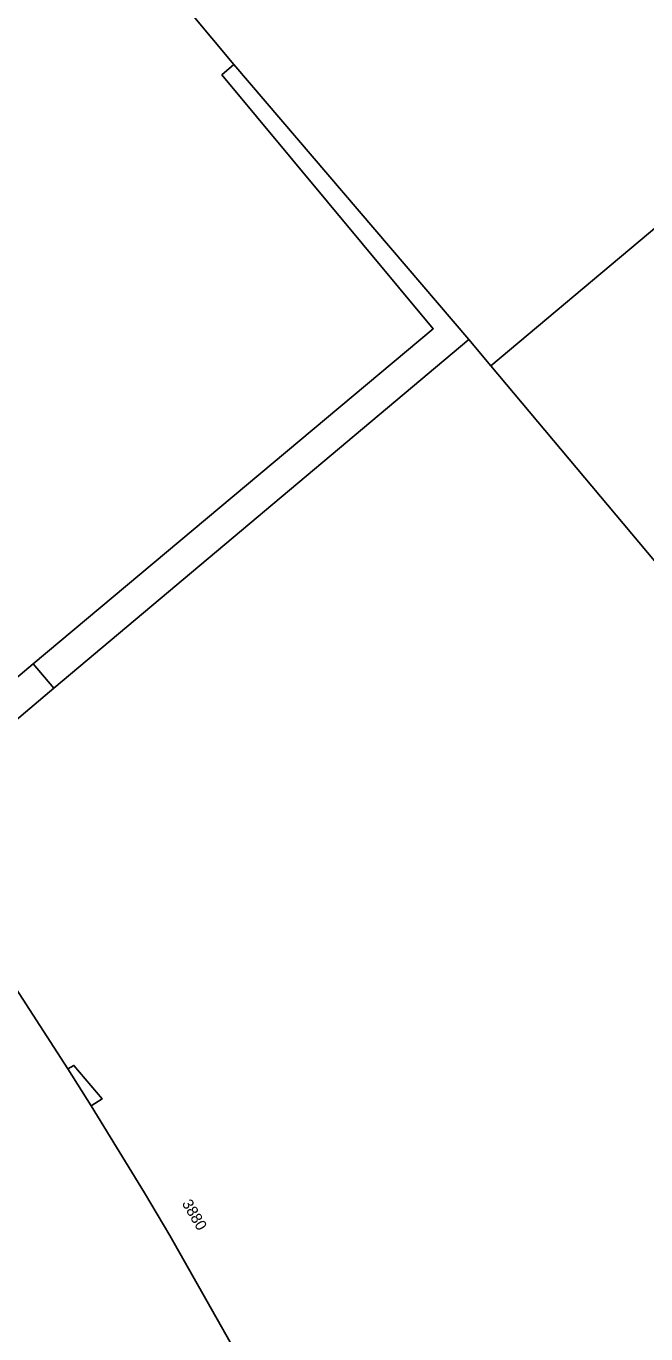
# Model space of a CAD drawing. Extents: x 155018 to 156648, y 383979 to 385733.
# Drawn here: x 156195.5 to 156251.8, y 384791.5 to 384910.2 of the extents above; entities that cross this region are included whole.
import ezdxf

# ---------------------------------------------------------------- set-up
doc = ezdxf.new("R2010")
doc.units = 0
for name, color, linetype in [('IMGEO_Erf', 7, 'Continuous'), ('IMGEO_Pand', 7, 'Continuous'), ('IMGEO_Pand_nummerreeks', 7, 'Continuous'), ('IMGEO_Pand_overbouw', 7, 'Continuous'), ('IMGEO_Rijbaan_lokaal_gesloten', 7, 'Continuous')]:
    doc.layers.add(name, color=color, linetype=linetype)

msp = doc.modelspace()

# ---------------------------------------------------------------- linework, layer by layer
at = {"layer": 'IMGEO_Erf'}
for points in [[(156198.04, 384850.08), (156235.7, 384881.73), (156214.39, 384906.7), (156213.3, 384905.76), (156232.47, 384882.72), (156196.18, 384852.3)], [(156201.43, 384812.17), (156202.42, 384812.81), (156199.86, 384815.85), (156199.31, 384815.52)]]:
    msp.add_lwpolyline(points, close=True, dxfattribs=at)
msp.add_lwpolyline([(156215.34, 384788.41), (156208.56, 384800.4), (156206.27, 384804.28), (156201.43, 384812.17), (156199.31, 384815.52), (156191.71, 384827.24)], dxfattribs=at)
msp.add_arc((155843.72, 384583.02), 407.57, 27.5447, 32.1899, dxfattribs=at)
at = {"layer": 'IMGEO_Pand'}
for points in [[(156251.86, 384966.76), (156245.28, 384974.45), (156244.26, 384973.58), (156236.58, 384982.76), (156237.37, 384983.51), (156230.36, 384991.57), (156179.32, 384948.68), (156214.39, 384906.7), (156235.7, 384881.73), (156237.7, 384879.35), (156288.15, 384921.74)], [(156165.07, 384920.62), (156153.57, 384887.3), (156158.8, 384881.02), (156157.06, 384879.88), (156166.13, 384866.07), (156167.07, 384866.84), (156170.76, 384862.43), (156169.17, 384861.37), (156183.52, 384839.66), (156183.65, 384839.73), (156182.76, 384841.05), (156192.21, 384848.97), (156196.18, 384852.3), (156232.47, 384882.72), (156213.3, 384905.76), (156214.39, 384906.7), (156179.32, 384948.68)], [(156288.15, 384921.74), (156237.7, 384879.35), (156280.84, 384827.93)], [(156280.84, 384827.93), (156237.7, 384879.35), (156235.7, 384881.73), (156198.04, 384850.08), (156194.07, 384846.74), (156184.39, 384838.61), (156183.74, 384839.6), (156183.62, 384839.52), (156186.99, 384834.43), (156187.92, 384835.2), (156193.39, 384828.68), (156191.71, 384827.24), (156199.31, 384815.52), (156199.86, 384815.85), (156202.42, 384812.81), (156201.43, 384812.17), (156206.27, 384804.28), (156208.56, 384800.4), (156215.34, 384788.41)]]:
    msp.add_lwpolyline(points, dxfattribs=at)
msp.add_lwpolyline([(156194.07, 384846.74), (156198.04, 384850.08), (156196.18, 384852.3), (156192.21, 384848.97)], close=True, dxfattribs=at)
at = {"layer": 'IMGEO_Pand_overbouw'}
msp.add_lwpolyline([(156199.31, 384815.52), (156201.43, 384812.17), (156202.42, 384812.81), (156199.86, 384815.85)], close=True, dxfattribs=at)
at = {"layer": 'IMGEO_Rijbaan_lokaal_gesloten'}
msp.add_arc((155843.72, 384583.02), 407.57, 27.5447, 32.1899, dxfattribs=at)

# ---------------------------------------------------------------- texts
at = {"layer": 'IMGEO_Pand_nummerreeks'}
msp.add_text('3880', height=1, rotation=300.5803, dxfattribs=at).set_placement((156209.63, 384803.32))

doc.saveas('drawing.dxf')
